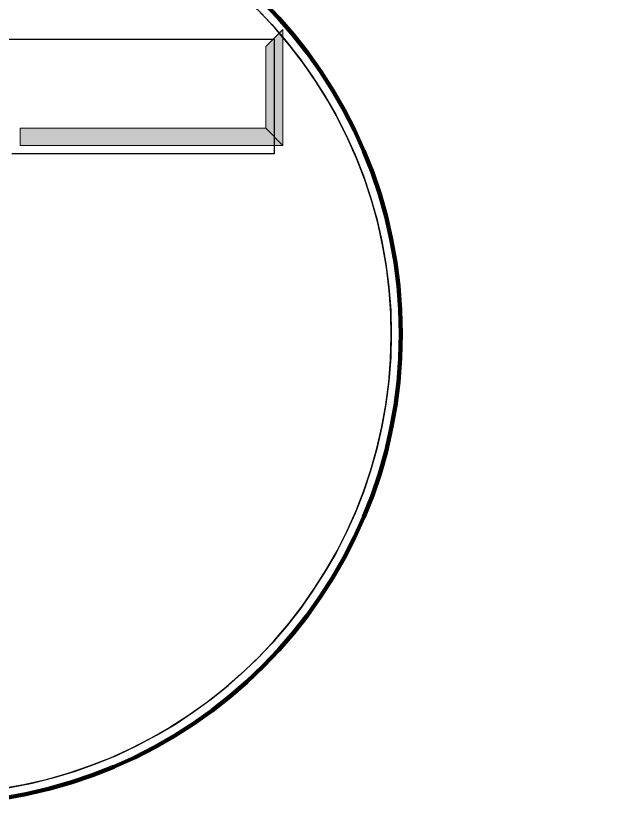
# Model space of a CAD drawing. Extents: x -1643653 to 4543381, y 1624270 to 13878484.
# Drawn here: x 809639 to 810850, y 8898749 to 8900393 of the extents above; entities that cross this region are included whole.
import ezdxf

# ---------------------------------------------------------------- set-up
doc = ezdxf.new("R2010")
doc.units = 0
doc.header["$LTSCALE"] = 200
doc.layers.add('1', color=7, linetype='Continuous', lineweight=13)
doc.layers.add('4', color=7, linetype='Continuous', lineweight=25)

msp = doc.modelspace()

# ---------------------------------------------------------------- hatches: boundary and pattern name
at = {"layer": '4'}
for points in [[(810149.8, 8900330.3), (810184.8, 8900365.3), (810184.8, 8900127.8), (810149.8, 8900162.8)], [(810149.8, 8900162.8), (810184.8, 8900127.8), (809647.3, 8900127.8), (809647.3, 8900162.8)]]:
    msp.add_hatch(color=256, dxfattribs=at).paths.add_polyline_path(points)

# ---------------------------------------------------------------- linework, layer by layer
at = {"layer": '1', "lineweight": 25}
msp.add_spline([(814781, 9009175.5), (814787.2, 9009173.4), (814796.9, 9009173.4), (814799.4, 9009172.4), (814805.1, 9009174.5), (814805.6, 9009176.5), (814811.7, 9009179.5), (814811.7, 9009179.5), (814801.5, 9009181), (814790.7, 9009181.5), (814784.1, 9009183.1), (814777.4, 9009185.1), (814778.4, 9009175.5)], degree=3, dxfattribs=at)
at = {"layer": '4', "lineweight": 13}
for points in [[(810149.8, 8900330.3), (810184.8, 8900365.3), (810184.8, 8900127.8), (810149.8, 8900162.8)], [(810149.8, 8900330.3), (810184.8, 8900365.3), (810184.8, 8900127.8), (810149.8, 8900162.8)], [(810149.8, 8900162.8), (810184.8, 8900127.8), (809647.3, 8900127.8), (809647.3, 8900162.8)], [(810149.8, 8900162.8), (810184.8, 8900127.8), (809647.3, 8900127.8), (809647.3, 8900162.8)]]:
    msp.add_lwpolyline(points, close=True, dxfattribs=at)
msp.add_lwpolyline([(808757.3, 8900345.3), (810167.3, 8900345.3), (810167.3, 8900110.3), (809629.8, 8900110.3)], dxfattribs=at)
msp.add_lwpolyline([(808757.3, 8900345.3), (810167.3, 8900345.3), (810167.3, 8900110.3), (809629.8, 8900110.3)], dxfattribs=at)
at = {"layer": '4'}
msp.add_lwpolyline([(808757.3, 8900345.3), (810167.3, 8900345.3), (810167.3, 8900110.3), (809629.8, 8900110.3)], dxfattribs=at)
msp.add_lwpolyline([(808757.3, 8900345.3), (810167.3, 8900345.3), (810167.3, 8900110.3), (809629.8, 8900110.3)], dxfattribs=at)
at = {"layer": '4', "lineweight": 106}
msp.add_circle((809464.4, 8899741.7), 962, dxfattribs=at)
at = {"layer": '4'}
msp.add_circle((809464.4, 8899741.7), 942.4, dxfattribs=at)
msp.add_arc((809464.4, 8899741.7), 942.4, 274.0977, 267.9951, dxfattribs=at)

doc.saveas('drawing.dxf')
